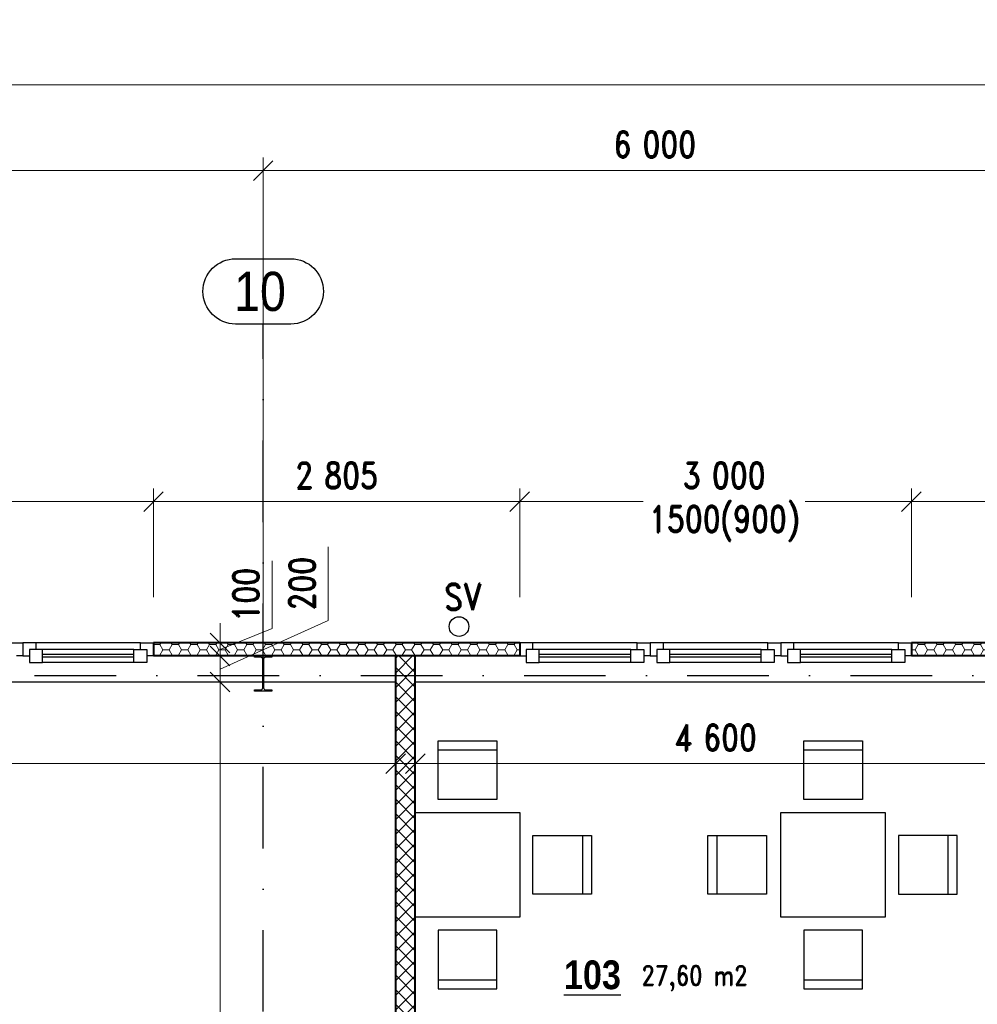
# Model space of a CAD drawing. Header units: millimetres. Extents: x -33711 to 544341, y -222428 to 596511.
# Tile 410 of 656: x 341660 to 348995, y 96634 to 104176. Entities that reach past the tile are written whole.
import ezdxf

# ---------------------------------------------------------------- set-up
doc = ezdxf.new("R2010")
doc.units = ezdxf.units.MM
doc.linetypes.add('DASHDOT', pattern=[0.5, 0.25, -0.125, 0, -0.125])
for name, color, linetype in [('IN_BLOKY_OSTATNI', 252, 'Continuous'), ('IN_C_OSA', 6, 'DASHDOT'), ('IN_C_TENKA', 7, 'Continuous'), ('IN_LEGENDA_M', 3, 'Continuous'), ('IN_NS_TENKA', 20, 'Continuous'), ('IN_NS_VYPLNE OTVORU', 16, 'Continuous'), ('IN_TEXT', 7, 'Continuous')]:
    doc.layers.add(name, color=color, linetype=linetype)
doc.layers.add('IN_HELP', color=6, linetype='Continuous', plot=False)
for name, color, linetype, lineweight in [('IN_KOTY', 4, 'Continuous', 13), ('IN_NS_TLUSTA', 1, 'Continuous', 40), ('IN_SLOUPY', 6, 'Continuous', 30), ('IN_SRAFY', 8, 'Continuous', 9)]:
    doc.layers.add(name, color=color, linetype=linetype, lineweight=lineweight)
doc.styles.add('ARIAL', font='arial.ttf')
doc.styles.add('Koty', font='romand.shx', dxfattribs={"width": 0.8})
doc.styles.add('ROMAND', font='romand.shx', dxfattribs={"width": 0.85})
doc.dimstyles.new('IN_100', dxfattribs={"dimtxt": 200, "dimasz": 150, "dimexe": 100, "dimexo": 350, "dimgap": 100, "dimtad": 1, "dimdec": 4, "dimrnd": 5, "dimdsep": 46, "dimlunit": 6, "dimtxsty": 'Koty', "dimblk": 'OBLIQUE', "dimcen": 40, "dimdle": 100, "dimclrd": 256, "dimclrt": 7, "dimadec": 0, "dimazin": 0, "dimtfac": 1, "dimtdec": 4, "dimtmove": 1, "dimatfit": 3, "dimldrblk": 'ARCHTICK', "dimfxl": 500, "dimtolj": 1, "dimtzin": 0, "dimlwd": -1, "dimlwe": -1, "dimarcsym": 0})
pattern_1 = [(0, (0, 87800.27), (71.4375, 41.2444597), [47.625, -95.25]), (120, (0, 87800.27), (-71.4375, 41.24446), [47.625, -95.25]), (60, (0, 87800.27), (2e-07, 82.4889196), [-95.25, 47.625])]

# ---------------------------------------------------------------- blocks, each defined once
blk = doc.blocks.new('stul_a_zidle_03')
for p, q in [((625, 1350), (175, 1350)), ((175, 1350), (175, 900)), ((625, 900), (625, 1350)), ((625, 1280), (175, 1280)), ((175, 900), (625, 900)), ((0, 800), (0, 0)), ((800, 800), (0, 800)), ((800, 0), (800, 800)), ((-100, 625), (-550, 625)), ((-550, 625), (-550, 175)), ((-480, 625), (-480, 175)), ((-100, 175), (-100, 625)), ((-550, 175), (-100, 175)), ((0, 0), (800, 0)), ((175, -100), (625, -100)), ((175, -550), (175, -100)), ((625, -100), (625, -550)), ((625, -480), (175, -480)), ((625, -550), (175, -550))]:
    blk.add_line(p, q)
blk = doc.blocks.new('_Oblique')
at = {"color": 0, "linetype": 'ByBlock', "lineweight": -2}
blk.add_line((-0.5, -0.5), (0.5, 0.5), dxfattribs=at)
blk = doc.blocks.new('*D273')
at = {"layer": 'DEFPOINTS', "color": 0, "transparency": 16777216}
for p in [(355760.5, 103678.1), (295910.5, 99402.7), (355760.5, 99402.7)]:
    blk.add_point(p, dxfattribs=at)
at = {"layer": 'IN_KOTY', "color": 0, "transparency": 16777216}
for p, q in [((295910.5, 99752.7), (295910.5, 103778.1)), ((355760.5, 99752.7), (355760.5, 103778.1))]:
    blk.add_line(p, q, dxfattribs=at)
at = {"layer": 'IN_KOTY', "transparency": 16777216}
blk.add_line((295810.5, 103678.1), (355860.5, 103678.1), dxfattribs=at)
at = {"layer": 'IN_KOTY', "transparency": 16777216, "xscale": 150, "yscale": 150, "zscale": 150, "rotation": 180}
blk.add_blockref('_Oblique', (295910.5, 103678.1), dxfattribs=at)
at = {"layer": 'IN_KOTY', "transparency": 16777216, "xscale": 150, "yscale": 150, "zscale": 150}
blk.add_blockref('_Oblique', (355760.5, 103678.1), dxfattribs=at)
at = {"layer": 'IN_KOTY', "color": 7, "transparency": 16777216, "insert": (325835.5, 103878.1), "char_height": 200, "attachment_point": 5, "style": 'Koty'}
blk.add_mtext('\\A1;59\xa0850', dxfattribs=at)
blk = doc.blocks.new('_ArchTick')
at = {"color": 0, "linetype": 'ByBlock', "lineweight": 13, "const_width": 0.15}
blk.add_lwpolyline([(-0.5, -0.5), (0.5, 0.5)], dxfattribs=at)
blk = doc.blocks.new('*D226')
at = {"layer": 'DEFPOINTS', "color": 0, "transparency": 16777216}
for p in [(343525.5, 103020.6), (337525.5, 98942.7), (343525.5, 98942.7)]:
    blk.add_point(p, dxfattribs=at)
at = {"layer": 'IN_KOTY', "color": 0, "transparency": 16777216}
for p, q in [((337525.5, 99292.7), (337525.5, 103120.6)), ((343525.5, 99292.7), (343525.5, 103120.6))]:
    blk.add_line(p, q, dxfattribs=at)
at = {"layer": 'IN_KOTY', "transparency": 16777216}
blk.add_line((337425.5, 103020.6), (343625.5, 103020.6), dxfattribs=at)
at = {"layer": 'IN_KOTY', "transparency": 16777216, "xscale": 150, "yscale": 150, "zscale": 150, "rotation": 180}
blk.add_blockref('_Oblique', (337525.5, 103020.6), dxfattribs=at)
at = {"layer": 'IN_KOTY', "transparency": 16777216, "xscale": 150, "yscale": 150, "zscale": 150}
blk.add_blockref('_Oblique', (343525.5, 103020.6), dxfattribs=at)
at = {"layer": 'IN_KOTY', "color": 7, "transparency": 16777216, "insert": (340525.5, 103220.6), "char_height": 200, "attachment_point": 5, "style": 'Koty'}
blk.add_mtext('\\A1;6\xa0000', dxfattribs=at)
blk = doc.blocks.new('*D227')
at = {"layer": 'DEFPOINTS', "color": 0, "transparency": 16777216}
for p in [(349525.5, 103020.6), (343525.5, 98942.7), (349525.5, 98942.7)]:
    blk.add_point(p, dxfattribs=at)
at = {"layer": 'IN_KOTY', "color": 0, "transparency": 16777216}
for p, q in [((343525.5, 99292.7), (343525.5, 103120.6)), ((349525.5, 99292.7), (349525.5, 103120.6))]:
    blk.add_line(p, q, dxfattribs=at)
at = {"layer": 'IN_KOTY', "transparency": 16777216}
blk.add_line((343425.5, 103020.6), (349625.5, 103020.6), dxfattribs=at)
at = {"layer": 'IN_KOTY', "transparency": 16777216, "xscale": 150, "yscale": 150, "zscale": 150, "rotation": 180}
blk.add_blockref('_Oblique', (343525.5, 103020.6), dxfattribs=at)
at = {"layer": 'IN_KOTY', "transparency": 16777216, "xscale": 150, "yscale": 150, "zscale": 150}
blk.add_blockref('_Oblique', (349525.5, 103020.6), dxfattribs=at)
at = {"layer": 'IN_KOTY', "color": 7, "transparency": 16777216, "insert": (346525.5, 103220.6), "char_height": 200, "attachment_point": 5, "style": 'Koty'}
blk.add_mtext('\\A1;6\xa0000', dxfattribs=at)
blk = doc.blocks.new('*D233')
at = {"layer": 'DEFPOINTS', "color": 0, "transparency": 16777216}
for p in [(337760.5, 99316.1), (344540.5, 99316.1), (344540.5, 98477.7)]:
    blk.add_point(p, dxfattribs=at)
at = {"layer": 'IN_KOTY', "color": 0, "transparency": 16777216}
for p, q in [((337760.5, 98966.1), (337760.5, 98377.7)), ((344540.5, 98966.1), (344540.5, 98377.7))]:
    blk.add_line(p, q, dxfattribs=at)
at = {"layer": 'IN_KOTY', "transparency": 16777216}
blk.add_line((337660.5, 98477.7), (344640.5, 98477.7), dxfattribs=at)
at = {"layer": 'IN_KOTY', "transparency": 16777216, "xscale": 150, "yscale": 150, "zscale": 150, "rotation": 180}
blk.add_blockref('_Oblique', (337760.5, 98477.7), dxfattribs=at)
at = {"layer": 'IN_KOTY', "transparency": 16777216, "xscale": 150, "yscale": 150, "zscale": 150}
blk.add_blockref('_Oblique', (344540.5, 98477.7), dxfattribs=at)
at = {"layer": 'IN_KOTY', "color": 7, "transparency": 16777216, "insert": (341150.5, 98677.7), "char_height": 200, "attachment_point": 5, "style": 'Koty'}
blk.add_mtext('\\A1;6\xa0780', dxfattribs=at)
blk = doc.blocks.new('*D234')
at = {"layer": 'DEFPOINTS', "color": 0, "transparency": 16777216}
for p in [(344690.5, 99316.1), (349290.5, 99316.1), (349290.5, 98477.7)]:
    blk.add_point(p, dxfattribs=at)
at = {"layer": 'IN_KOTY', "color": 0, "transparency": 16777216}
for p, q in [((344690.5, 98966.1), (344690.5, 98377.7)), ((349290.5, 98966.1), (349290.5, 98377.7))]:
    blk.add_line(p, q, dxfattribs=at)
at = {"layer": 'IN_KOTY', "transparency": 16777216}
blk.add_line((344590.5, 98477.7), (349390.5, 98477.7), dxfattribs=at)
at = {"layer": 'IN_KOTY', "transparency": 16777216, "xscale": 150, "yscale": 150, "zscale": 150, "rotation": 180}
blk.add_blockref('_Oblique', (344690.5, 98477.7), dxfattribs=at)
at = {"layer": 'IN_KOTY', "transparency": 16777216, "xscale": 150, "yscale": 150, "zscale": 150}
blk.add_blockref('_Oblique', (349290.5, 98477.7), dxfattribs=at)
at = {"layer": 'IN_KOTY', "color": 7, "transparency": 16777216, "insert": (346990.5, 98677.7), "char_height": 200, "attachment_point": 5, "style": 'Koty'}
blk.add_mtext('\\A1;4\xa0600', dxfattribs=at)
blk = doc.blocks.new('*D219')
at = {"layer": 'DEFPOINTS', "color": 0, "transparency": 16777216}
for p in [(338685.5, 100485.3), (338685.5, 99402.7), (342685.5, 99402.7)]:
    blk.add_point(p, dxfattribs=at)
at = {"layer": 'IN_KOTY', "color": 0, "transparency": 16777216}
for p, q in [((338685.5, 99752.7), (338685.5, 100585.3)), ((342685.5, 99752.7), (342685.5, 100585.3))]:
    blk.add_line(p, q, dxfattribs=at)
at = {"layer": 'IN_KOTY', "transparency": 16777216}
for p, q in [((338585.5, 100485.3), (340094, 100485.3)), ((342785.5, 100485.3), (341334.6, 100485.3))]:
    blk.add_line(p, q, dxfattribs=at)
at = {"layer": 'IN_KOTY', "transparency": 16777216, "xscale": 150, "yscale": 150, "zscale": 150, "rotation": 180}
blk.add_blockref('_Oblique', (338685.5, 100485.3), dxfattribs=at)
at = {"layer": 'IN_KOTY', "transparency": 16777216, "xscale": 150, "yscale": 150, "zscale": 150}
blk.add_blockref('_Oblique', (342685.5, 100485.3), dxfattribs=at)
at = {"layer": 'IN_KOTY', "color": 7, "transparency": 16777216, "insert": (340714.3, 100485.3), "char_height": 200, "attachment_point": 5, "style": 'Koty'}
blk.add_mtext('\\A1;4\xa0000\\P1500(900)', dxfattribs=at)
blk = doc.blocks.new('*D220')
at = {"layer": 'DEFPOINTS', "color": 0, "transparency": 16777216}
for p in [(345490.5, 100485.3), (345490.5, 99402.7), (348490.5, 99402.7)]:
    blk.add_point(p, dxfattribs=at)
at = {"layer": 'IN_KOTY', "color": 0, "transparency": 16777216}
for p, q in [((345490.5, 99752.7), (345490.5, 100585.3)), ((348490.5, 99752.7), (348490.5, 100585.3))]:
    blk.add_line(p, q, dxfattribs=at)
at = {"layer": 'IN_KOTY', "transparency": 16777216}
for p, q in [((345390.5, 100485.3), (346436.7, 100485.3)), ((348590.5, 100485.3), (347677.3, 100485.3))]:
    blk.add_line(p, q, dxfattribs=at)
at = {"layer": 'IN_KOTY', "transparency": 16777216, "xscale": 150, "yscale": 150, "zscale": 150, "rotation": 180}
blk.add_blockref('_Oblique', (345490.5, 100485.3), dxfattribs=at)
at = {"layer": 'IN_KOTY', "transparency": 16777216, "xscale": 150, "yscale": 150, "zscale": 150}
blk.add_blockref('_Oblique', (348490.5, 100485.3), dxfattribs=at)
at = {"layer": 'IN_KOTY', "color": 7, "transparency": 16777216, "insert": (347057, 100485.3), "char_height": 200, "attachment_point": 5, "style": 'Koty'}
blk.add_mtext('\\A1;3\xa0000\\P1500(900)', dxfattribs=at)
blk = doc.blocks.new('stul_a_zidle_02')
for p, q in [((625, 1350), (175, 1350)), ((175, 1350), (175, 900)), ((625, 900), (625, 1350)), ((625, 1280), (175, 1280)), ((175, 900), (625, 900)), ((0, 800), (0, 0)), ((800, 800), (0, 800)), ((800, 0), (800, 800)), ((-550, 175), (-550, 625)), ((-550, 625), (-100, 625)), ((-480, 625), (-480, 175)), ((-100, 625), (-100, 175)), ((909.8, 625), (909.8, 175)), ((1359.8, 625), (909.8, 625)), ((1289.8, 625), (1289.8, 175)), ((1359.8, 175), (1359.8, 625)), ((-100, 175), (-550, 175)), ((909.8, 175), (1359.8, 175)), ((0, 0), (800, 0)), ((175, -100), (625, -100)), ((175, -550), (175, -100)), ((625, -100), (625, -550)), ((625, -480), (175, -480)), ((625, -550), (175, -550))]:
    blk.add_line(p, q)
blk = doc.blocks.new('*D248')
at = {"layer": 'DEFPOINTS', "color": 0, "transparency": 16777216}
for p in [(348490.5, 100485.3), (348490.5, 99402.7), (350450.5, 99402.7)]:
    blk.add_point(p, dxfattribs=at)
at = {"layer": 'IN_KOTY', "color": 0, "transparency": 16777216}
for p, q in [((348490.5, 99752.7), (348490.5, 100585.3)), ((350450.5, 99752.7), (350450.5, 100585.3))]:
    blk.add_line(p, q, dxfattribs=at)
at = {"layer": 'IN_KOTY', "transparency": 16777216}
blk.add_line((350550.5, 100485.3), (348390.5, 100485.3), dxfattribs=at)
at = {"layer": 'IN_KOTY', "transparency": 16777216, "xscale": 150, "yscale": 150, "zscale": 150, "rotation": 180}
blk.add_blockref('_Oblique', (348490.5, 100485.3), dxfattribs=at)
at = {"layer": 'IN_KOTY', "transparency": 16777216, "xscale": 150, "yscale": 150, "zscale": 150}
blk.add_blockref('_Oblique', (350450.5, 100485.3), dxfattribs=at)
at = {"layer": 'IN_KOTY', "color": 7, "transparency": 16777216, "insert": (349470.5, 100685.3), "char_height": 200, "attachment_point": 5, "style": 'Koty'}
blk.add_mtext('\\A1;1\xa0960', dxfattribs=at)
blk = doc.blocks.new('*D249')
at = {"layer": 'DEFPOINTS', "color": 0, "transparency": 16777216}
for p in [(342685.5, 100485.3), (342685.5, 99402.7), (345490.5, 99402.7)]:
    blk.add_point(p, dxfattribs=at)
at = {"layer": 'IN_KOTY', "color": 0, "transparency": 16777216}
for p, q in [((342685.5, 99752.7), (342685.5, 100585.3)), ((345490.5, 99752.7), (345490.5, 100585.3))]:
    blk.add_line(p, q, dxfattribs=at)
at = {"layer": 'IN_KOTY', "transparency": 16777216}
blk.add_line((345590.5, 100485.3), (342585.5, 100485.3), dxfattribs=at)
at = {"layer": 'IN_KOTY', "transparency": 16777216, "xscale": 150, "yscale": 150, "zscale": 150, "rotation": 180}
blk.add_blockref('_Oblique', (342685.5, 100485.3), dxfattribs=at)
at = {"layer": 'IN_KOTY', "transparency": 16777216, "xscale": 150, "yscale": 150, "zscale": 150}
blk.add_blockref('_Oblique', (345490.5, 100485.3), dxfattribs=at)
at = {"layer": 'IN_KOTY', "color": 7, "transparency": 16777216, "insert": (344088, 100685.4), "char_height": 200, "attachment_point": 5, "style": 'Koty'}
blk.add_mtext('\\A1;2\xa0805', dxfattribs=at)
blk = doc.blocks.new('*D344')
at = {"layer": 'DEFPOINTS', "color": 0, "transparency": 16777216}
for p in [(343195.6, 99102.7), (344540.5, 99102.7), (347560.5, 90302.7)]:
    blk.add_point(p, dxfattribs=at)
at = {"layer": 'IN_KOTY', "transparency": 16777216}
blk.add_line((343195.6, 90202.7), (343195.6, 99202.7), dxfattribs=at)
at = {"layer": 'IN_KOTY', "color": 0, "transparency": 16777216}
for p, q in [((344190.5, 99102.7), (343095.6, 99102.7)), ((347210.5, 90302.7), (343095.6, 90302.7))]:
    blk.add_line(p, q, dxfattribs=at)
at = {"layer": 'IN_KOTY', "transparency": 16777216, "xscale": 150, "yscale": 150, "zscale": 150}
for p, rotation in [((343195.6, 99102.7), 90), ((343195.6, 90302.7), 270)]:
    blk.add_blockref('_Oblique', p, dxfattribs=dict(at, rotation=rotation))
at = {"layer": 'IN_KOTY', "color": 7, "transparency": 16777216, "insert": (342995.6, 94702.7), "char_height": 200, "attachment_point": 5, "rotation": 90, "style": 'Koty'}
blk.add_mtext('\\A1;8\xa0800', dxfattribs=at)
blk = doc.blocks.new('*D345')
at = {"layer": 'DEFPOINTS', "color": 0, "transparency": 16777216}
for p in [(343195.6, 99302.7), (344540.5, 99302.7), (344540.5, 99102.7)]:
    blk.add_point(p, dxfattribs=at)
at = {"layer": 'IN_KOTY', "transparency": 16777216}
for p, q in [((344024.1, 99573.4), (344024.1, 100138.7)), ((343195.6, 99202.7), (344024.1, 99573.4)), ((343195.6, 99002.7), (343195.6, 99402.7))]:
    blk.add_line(p, q, dxfattribs=at)
at = {"layer": 'IN_KOTY', "color": 0, "transparency": 16777216}
for p, q in [((344190.5, 99302.7), (343095.6, 99302.7)), ((344190.5, 99102.7), (343095.6, 99102.7))]:
    blk.add_line(p, q, dxfattribs=at)
at = {"layer": 'IN_KOTY', "transparency": 16777216, "xscale": 150, "yscale": 150, "zscale": 150}
for p, rotation in [((343195.6, 99302.7), 90), ((343195.6, 99102.7), 270)]:
    blk.add_blockref('_Oblique', p, dxfattribs=dict(at, rotation=rotation))
at = {"layer": 'IN_KOTY', "color": 7, "transparency": 16777216, "insert": (343824.1, 99856.1), "char_height": 200, "attachment_point": 5, "rotation": 90, "style": 'Koty'}
blk.add_mtext('\\A1;200', dxfattribs=at)
blk = doc.blocks.new('*D352')
at = {"layer": 'DEFPOINTS', "color": 0, "transparency": 16777216}
for p in [(342685.5, 99402.7), (343195.6, 99402.7), (344540.5, 99302.7)]:
    blk.add_point(p, dxfattribs=at)
at = {"layer": 'IN_KOTY', "transparency": 16777216}
for p, q in [((343593.3, 99512.2), (343593.3, 100032.4)), ((343195.6, 99402.7), (343195.6, 99552.7)), ((343195.6, 99352.7), (343593.3, 99512.2)), ((343195.6, 99302.7), (343195.6, 99402.7)), ((343195.6, 99302.7), (343195.6, 99402.7)), ((343195.6, 99302.7), (343195.6, 99152.7))]:
    blk.add_line(p, q, dxfattribs=at)
at = {"layer": 'IN_KOTY', "color": 0, "transparency": 16777216}
for p, q in [((343035.5, 99402.7), (343295.6, 99402.7)), ((344190.5, 99302.7), (343095.6, 99302.7))]:
    blk.add_line(p, q, dxfattribs=at)
at = {"layer": 'IN_KOTY', "transparency": 16777216, "xscale": 150, "yscale": 150, "zscale": 150}
for p, rotation in [((343195.6, 99402.7), 270), ((343195.6, 99302.7), 90)]:
    blk.add_blockref('_Oblique', p, dxfattribs=dict(at, rotation=rotation))
at = {"layer": 'IN_KOTY', "color": 7, "transparency": 16777216, "insert": (343393.3, 99772.3), "char_height": 200, "attachment_point": 5, "rotation": 90, "style": 'Koty'}
blk.add_mtext('\\A1;100', dxfattribs=at)

msp = doc.modelspace()

# ---------------------------------------------------------------- hatches: boundary and pattern name
at = {"layer": 'IN_SRAFY'}
h = msp.add_hatch(dxfattribs=at)
h.set_pattern_fill('HONEY', color=256, scale=15)
h.set_pattern_definition(pattern_1)
h.paths.add_polyline_path([(345490.47518, 99402.70614), (342685.47963, 99402.71072), (342685.47963, 99302.71072), (345490.47518, 99302.70614)])
h = msp.add_hatch(dxfattribs=at)
h.set_pattern_fill('HONEY', color=256, scale=15)
h.set_pattern_definition(pattern_1)
h.paths.add_polyline_path([(350450.47568, 99402.70446), (348490.47815, 99402.71061), (348490.47815, 99302.71083), (350450.47568, 99302.70446)])
h = msp.add_hatch(dxfattribs=at)
h.set_pattern_fill('ANSI37', color=256, scale=25)
h.set_pattern_definition([(45, (0, 87800.27), (-56.1266, 56.1266), []), (135, (0, 87800.27), (-56.1266, -56.1266), [])])
h.paths.add_polyline_path([(344690.47666, 99302.70399), (344540.47666, 99302.70399), (344540.47666, 93102.70399), (342935.47666, 93102.70399), (342935.47666, 92952.70399), (347290.47666, 92952.68071), (347290.47666, 93102.70399), (344690.47666, 93102.70399)])

# ---------------------------------------------------------------- linework, layer by layer
at = {"layer": 'IN_C_OSA', "color": 4, "ltscale": 2500}
for p, q in [((343525.47557, 76576.54017), (343525.47557, 101845.3409)), ((295519.51551, 99152.70487), (356092.68823, 99152.70487))]:
    msp.add_line(p, q, dxfattribs=at)
at = {"layer": 'IN_C_OSA', "color": 4, "linetype": 'ByBlock'}
msp.add_lwpolyline([(343314.22068, 101845.3409, -1), (343314.22068, 102345.3409), (343736.73045, 102345.3409, -1), (343736.73045, 101845.3409)], format="xyb", close=True, dxfattribs=at)
at = {"layer": 'IN_C_TENKA'}
msp.add_circle((345025.47397, 99527.70886), 75, dxfattribs=at)
at = {"layer": 'IN_NS_TENKA'}
for p, q in [((344540.47666, 99102.70399), (337760.47666, 99102.70399)), ((349265.47666, 99102.70399), (344690.47666, 99102.70399))]:
    msp.add_line(p, q, dxfattribs=at)
at = {"layer": 'IN_NS_TLUSTA'}
for p, q in [((342685.47963, 99402.71072), (342685.47963, 99302.71072)), ((345490.47518, 99402.70399), (342685.47963, 99402.70399)), ((345490.47518, 99402.70399), (345490.47518, 99302.70399)), ((348490.47815, 99402.71072), (348490.47815, 99302.71072)), ((350450.47568, 99402.70399), (348490.47815, 99402.70399)), ((345490.47518, 99302.70399), (342685.47963, 99302.70399)), ((344540.47666, 93102.70399), (344540.47666, 99302.70399)), ((344690.47666, 93102.70399), (344690.47666, 99302.70399)), ((350450.47568, 99302.70399), (348490.47815, 99302.70399))]:
    msp.add_line(p, q, dxfattribs=at)
at = {"layer": 'IN_NS_VYPLNE OTVORU'}
for p, q in [((342585.47963, 99402.71072), (341685.47864, 99402.70904)), ((346390.47617, 99402.70736), (345490.47518, 99402.70567)), ((347390.47815, 99402.70904), (346490.47716, 99402.70736)), ((348390.47815, 99402.71072), (347490.47716, 99402.70904)), ((342535.47963, 99352.71072), (341785.47864, 99352.7095)), ((346340.47617, 99352.70736), (345590.47518, 99352.70614)), ((347340.47716, 99352.70904), (346590.47617, 99352.70782)), ((348340.47815, 99352.71072), (347590.47716, 99352.7095)), ((342535.47963, 99312.71072), (341835.47864, 99312.7095)), ((342535.47963, 99292.71072), (341835.47864, 99292.7095)), ((342535.47963, 99252.71072), (341835.47864, 99252.71072)), ((346340.47617, 99312.70736), (345640.47518, 99312.70614)), ((346340.47617, 99292.70736), (345640.47518, 99292.70614)), ((346340.47617, 99252.70736), (345640.47518, 99252.70736)), ((347340.47716, 99312.70904), (346640.47617, 99312.70782)), ((347340.47716, 99292.70904), (346640.47617, 99292.70782)), ((347340.47716, 99252.70904), (346640.47617, 99252.70904)), ((348340.47815, 99312.71072), (347640.47716, 99312.7095)), ((348340.47815, 99292.71072), (347640.47716, 99292.7095)), ((348340.47815, 99252.71072), (347640.47716, 99252.71072))]:
    msp.add_line(p, q, dxfattribs=at)
for points in [[(341585.47864, 99352.70904), (341585.47864, 99402.70904), (341685.47864, 99402.70904), (341685.47864, 99302.70904), (341635.47864, 99302.70904)], [(341785.47864, 99352.7095), (341785.47864, 99402.7095), (341685.47864, 99402.7095), (341685.47864, 99302.7095), (341735.47864, 99302.7095)], [(342585.47963, 99352.71072), (342585.47963, 99402.71072), (342685.47963, 99402.71072), (342685.47963, 99302.71072), (342635.47963, 99302.71072)], [(345590.47518, 99352.70614), (345590.47518, 99402.70614), (345490.47518, 99402.70614), (345490.47518, 99302.70614), (345540.47518, 99302.70614)], [(346390.47617, 99352.70736), (346390.47617, 99402.70736), (346490.47617, 99402.70736), (346490.47617, 99302.70736), (346440.47617, 99302.70736)], [(346590.47617, 99352.70782), (346590.47617, 99402.70782), (346490.47617, 99402.70782), (346490.47617, 99302.70782), (346540.47617, 99302.70782)], [(347390.47716, 99352.70904), (347390.47716, 99402.70904), (347490.47716, 99402.70904), (347490.47716, 99302.70904), (347440.47716, 99302.70904)], [(347590.47716, 99352.7095), (347590.47716, 99402.7095), (347490.47716, 99402.7095), (347490.47716, 99302.7095), (347540.47716, 99302.7095)], [(348390.47815, 99352.71072), (348390.47815, 99402.71072), (348490.47815, 99402.71072), (348490.47815, 99302.71072), (348440.47815, 99302.71072)]]:
    msp.add_lwpolyline(points, dxfattribs=at)
for points in [[(341835.47864, 99352.7095), (341735.47864, 99352.7095), (341735.47864, 99252.7095), (341835.47864, 99252.7095)], [(342535.47963, 99352.71072), (342635.47963, 99352.71072), (342635.47963, 99252.71072), (342535.47963, 99252.71072)], [(345640.47518, 99352.70614), (345540.47518, 99352.70614), (345540.47518, 99252.70614), (345640.47518, 99252.70614)], [(346340.47617, 99352.70736), (346440.47617, 99352.70736), (346440.47617, 99252.70736), (346340.47617, 99252.70736)], [(346640.47617, 99352.70782), (346540.47617, 99352.70782), (346540.47617, 99252.70782), (346640.47617, 99252.70782)], [(347340.47716, 99352.70904), (347440.47716, 99352.70904), (347440.47716, 99252.70904), (347340.47716, 99252.70904)], [(347640.47716, 99352.7095), (347540.47716, 99352.7095), (347540.47716, 99252.7095), (347640.47716, 99252.7095)], [(348340.47815, 99352.71072), (348440.47815, 99352.71072), (348440.47815, 99252.71072), (348340.47815, 99252.71072)]]:
    msp.add_lwpolyline(points, close=True, dxfattribs=at)
at = {"layer": 'IN_SLOUPY'}
msp.add_lwpolyline([(343522.17557, 99057.90487), (343522.17557, 99277.50487, 0.4142135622), (343507.17557, 99292.50487), (343457.97557, 99292.50487), (343457.97557, 99302.70399), (343592.97557, 99302.70443), (343592.97557, 99292.50531), (343543.77557, 99292.50487, 0.4142135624), (343528.77557, 99277.50487), (343528.77557, 99057.90487, 0.4142135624), (343543.77557, 99042.90487), (343592.97557, 99042.90487), (343592.97557, 99032.70487), (343457.97557, 99032.70487), (343457.97557, 99042.90487), (343507.17557, 99042.90487, 0.4142135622)], format="xyb", close=True, dxfattribs=at)

# ---------------------------------------------------------------- block references
at = {"layer": 'IN_BLOKY_OSTATNI', "lineweight": 30, "xscale": -1}
msp.add_blockref('stul_a_zidle_03', (345490.47666, 97302.70399), dxfattribs=at)
at = {"layer": 'IN_BLOKY_OSTATNI', "xscale": -1}
msp.add_blockref('stul_a_zidle_02', (348290.47666, 97302.70399), dxfattribs=at)

# ---------------------------------------------------------------- texts
at = {"layer": 'IN_C_OSA', "color": 4, "linetype": 'ByBlock', "style": 'ARIAL', "width": 0.85}
msp.add_text('10', height=300, dxfattribs=at).set_placement((343302.9658, 101945.3409))
at = {"layer": 'IN_HELP', "linetype": 'ByBlock', "insert": (346423.69853, 96930.02573), "char_height": 150, "width": 1030.0714286, "attachment_point": 1, "style": 'Koty'}
msp.add_mtext('\\pt450;27,60 m2', dxfattribs=at)
at = {"layer": 'IN_TEXT', "insert": (344909.89128, 99654.14213), "char_height": 200, "width": 518.2859191, "attachment_point": 7, "style": 'ROMAND'}
msp.add_mtext('{\\C0;SV}', dxfattribs=at)

# ---------------------------------------------------------------- dimensions: what is measured, and where the dimension line sits
at = {"layer": 'IN_KOTY'}
for base, p1, p2, picture, middle in [((355760.4766648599, 103678.0729215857), (295910.4766648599, 99402.7039921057), (355760.4766648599, 99402.7039921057), '*D273', (325835.4766648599, 103878.0729215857)), ((343525.47666, 103020.60235), (337525.47666, 98942.70399), (343525.47666, 98942.70399), '*D226', (340525.47666, 103220.60235)), ((349525.47666, 103020.60235), (343525.47666, 98942.70399), (349525.47666, 98942.70399), '*D227', (346525.47666, 103220.60235)), ((342685.479629, 100485.341473), (345490.475183, 99402.706138), (342685.479629, 99402.710719), '*D249', (344087.977406, 100685.361158)), ((348490.47815, 100485.34147), (350450.47568, 99402.70567), (348490.47815, 99402.71072), '*D248', (349470.47691, 100685.34147)), ((344540.47666, 98477.66466), (337760.47666, 99316.09856), (344540.47666, 99316.09856), '*D233', (341150.47666, 98677.66466)), ((349290.47666, 98477.66466), (344690.47666, 99316.09856), (349290.47666, 99316.09856), '*D234', (346990.47666, 98677.66466))]:
    dim = msp.add_linear_dim(base=base, p1=p1, p2=p2, dimstyle='IN_100', dxfattribs=at)
    dim.commit()
    dim.dimension.update_dxf_attribs({"geometry": picture, "text_midpoint": middle})
for base, p1, p2, picture, middle in [((338685.4756767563, 100485.3414728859), (342685.4796291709, 99402.7107193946), (338685.4756767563, 99402.7056739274), '*D219', (340714.3267950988, 100485.3414728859)), ((345490.47518, 100485.34147), (348490.47815, 99402.71072), (345490.47518, 99402.70614), '*D220', (347056.96932, 100485.34147))]:
    dim = msp.add_linear_dim(base=base, p1=p1, p2=p2, text='<>\\P1500(900)', dimstyle='IN_100', override={"dimtmove": 2}, dxfattribs=at)
    dim.commit()
    dim.dimension.update_dxf_attribs({"geometry": picture, "text_midpoint": middle, "dimtype": 160})
for base, p1, p2, picture, middle in [((343195.58649, 99302.70399), (344540.47666, 99102.70399), (344540.47666, 99302.70399), '*D345', (344024.10189, 99673.44028)), ((343195.58649, 99402.71072), (344540.47666, 99302.70399), (342685.47963, 99402.71072), '*D352', (343593.31636, 99612.20736))]:
    dim = msp.add_linear_dim(base=base, p1=p1, p2=p2, angle=90, dimstyle='IN_100', dxfattribs=at)
    dim.commit()
    dim.dimension.update_dxf_attribs({"geometry": picture, "text_midpoint": middle, "dimtype": 160})

# ---------------------------------------------------------------- next in the draw order: texts
at = {"layer": 'IN_LEGENDA_M', "color": 3, "insert": (345829.59251, 96970.61839), "char_height": 220, "width": 407.1865763, "attachment_point": 1, "style": 'ROMAND', "bg_fill": 2}
msp.add_mtext('{\\fArial|b1|i0|c238|p34;\\L103}', dxfattribs=at)

# ---------------------------------------------------------------- next in the draw order: dimensions: what is measured, and where the dimension line sits
at = {"layer": 'IN_KOTY'}
dim = msp.add_linear_dim(base=(343195.58649, 99102.70399), p1=(347560.47666, 90302.70399), p2=(344540.47666, 99102.70399), angle=90, dimstyle='IN_100', dxfattribs=at)
dim.commit()
dim.dimension.update_dxf_attribs({"geometry": '*D344', "text_midpoint": (342995.58649, 94702.70399)})

doc.saveas('drawing.dxf')
